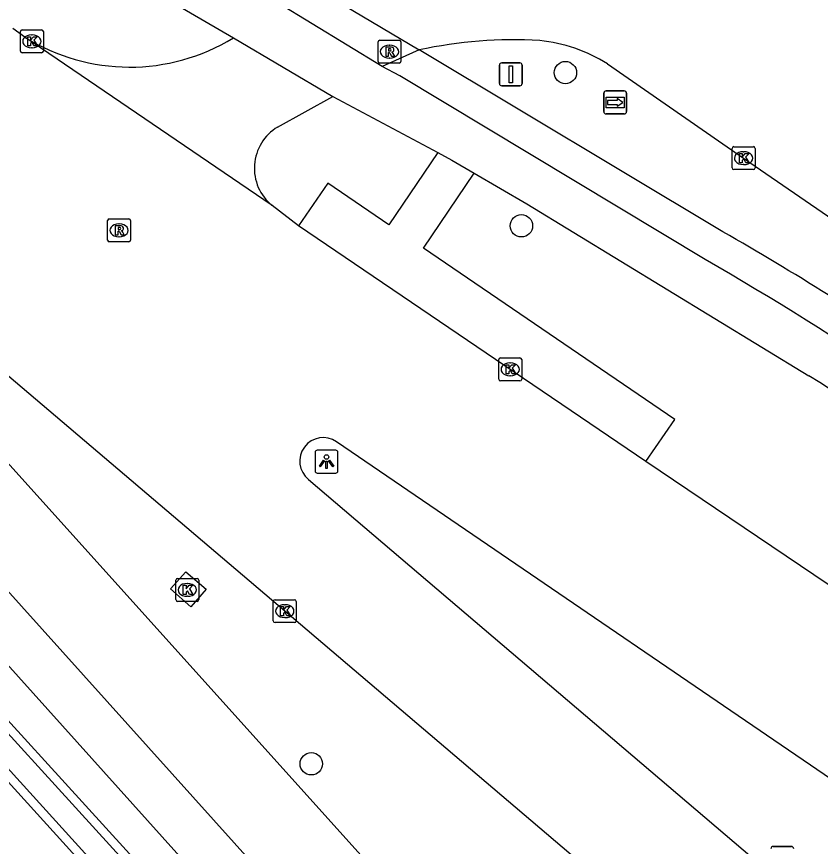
# Model space of a CAD drawing. Extents: x 157321 to 158827, y 386650 to 388532.
# Drawn here: x 158320.75 to 158355.78, y 386889.15 to 386925.35 of the extents above; entities that cross this region are included whole.
import ezdxf

# ---------------------------------------------------------------- set-up
doc = ezdxf.new("R2010")
doc.units = 0
for name, color, linetype in [('IMGEO_Berm_gesloten', 7, 'Continuous'), ('IMGEO_Boom', 7, 'Continuous'), ('IMGEO_Bouwland', 7, 'Continuous'), ('IMGEO_Fietspad_gesloten', 7, 'Continuous'), ('IMGEO_Groenvoorziening', 7, 'Continuous'), ('IMGEO_Kolk', 7, 'Continuous'), ('IMGEO_Lichtpunt', 7, 'Continuous'), ('IMGEO_Rijbaan_lokaal_gesloten', 7, 'Continuous'), ('IMGEO_Rijbaan_lokaal_open', 7, 'Continuous'), ('IMGEO_Rioolput', 7, 'Continuous'), ('IMGEO_Verkeersbordpaal', 7, 'Continuous'), ('IMGEO_Verkeersregelinstallatiepaal', 7, 'Continuous'), ('IMGEO_Voetpad_open', 7, 'Continuous'), ('IMGEO_Waterloop', 7, 'Continuous'), ('IMGEO_Wegwijzer', 7, 'Continuous')]:
    doc.layers.add(name, color=color, linetype=linetype)

msp = doc.modelspace()

# ---------------------------------------------------------------- linework, layer by layer
at = {"layer": 'IMGEO_Berm_gesloten'}
msp.add_lwpolyline([(158327.453, 386900.381), (158328.13, 386901.13), (158329.014, 386900.372), (158328.346, 386899.604), (158327.453, 386900.381)], dxfattribs=at)
at = {"layer": 'IMGEO_Boom'}
for centre in [(158344.668, 386922.903), (158342.751, 386916.225), (158333.593, 386892.757)]:
    msp.add_circle(centre, 0.489, dxfattribs=at)
at = {"layer": 'IMGEO_Bouwland'}
msp.add_lwpolyline([(158334.432, 386876.454), (158305.326, 386908.574)], dxfattribs=at)
at = {"layer": 'IMGEO_Fietspad_gesloten'}
for points in [[(158323.084, 386928.471), (158323.734, 386928.138), (158323.946, 386928.077), (158330.195, 386924.422)], [(158336.683, 386923.178), (158332.104, 386925.962)], [(158330.195, 386924.422), (158334.532, 386921.86)], [(158350.763, 386914.751), (158337.45, 386922.768), (158336.683, 386923.178)], [(158334.532, 386921.86), (158339.111, 386919.419)], [(158339.111, 386919.419), (158339.724, 386919.092), (158340.695, 386918.524)], [(158340.695, 386918.524), (158342.99, 386917.181), (158355.288, 386909.685)], [(158309.295, 386916.737), (158310.55, 386915.72), (158312.938, 386913.791), (158314.825, 386912.014), (158342.42, 386881.352), (158345.182, 386878.283)], [(158339.487, 386873.493), (158339.722, 386873.737), (158339.934, 386874.001), (158340.121, 386874.282), (158340.282, 386874.58), (158340.417, 386874.89), (158340.523, 386875.211), (158340.599, 386875.541), (158340.646, 386875.876), (158340.663, 386876.214), (158340.65, 386876.552), (158340.607, 386876.887), (158340.534, 386877.217), (158340.431, 386877.54), (158340.3, 386877.852), (158340.142, 386878.151), (158339.958, 386878.435), (158339.749, 386878.701), (158339.626, 386878.837), (158311.543, 386910.095)]]:
    msp.add_lwpolyline(points, dxfattribs=at)
for centre, radius, start, end in [((158284.171, 386798.939), 133.592, 51.30574, 60.10097), ((158293.199, 386812.534), 115.297, 48.52983, 57.41739)]:
    msp.add_arc(centre, radius, start, end, dxfattribs=at)
at = {"layer": 'IMGEO_Groenvoorziening'}
msp.add_lwpolyline([(158336.725, 386873.923), (158338.242, 386875.02), (158304.966, 386911.573), (158303.723, 386910.343)], dxfattribs=at)
at = {"layer": 'IMGEO_Kolk'}
for p, q in [((158320.986, 386924.77), (158321.838, 386924.77)), ((158320.911, 386923.844), (158320.911, 386924.696)), ((158321.399, 386924.55), (158321.424, 386924.55)), ((158321.912, 386924.696), (158321.912, 386923.844)), ((158321.422, 386923.99), (158321.397, 386923.99)), ((158321.838, 386923.77), (158320.986, 386923.77)), ((158352.01, 386919.674), (158352.862, 386919.674)), ((158351.935, 386918.748), (158351.935, 386919.6)), ((158352.423, 386919.454), (158352.448, 386919.454)), ((158352.936, 386919.6), (158352.936, 386918.748)), ((158352.862, 386918.674), (158352.01, 386918.674)), ((158352.446, 386918.894), (158352.421, 386918.894)), ((158341.763, 386909.534), (158341.763, 386910.386)), ((158341.838, 386910.46), (158342.69, 386910.46)), ((158342.251, 386910.24), (158342.276, 386910.24)), ((158342.764, 386910.386), (158342.764, 386909.534)), ((158342.274, 386909.68), (158342.249, 386909.68)), ((158342.69, 386909.46), (158341.838, 386909.46)), ((158327.763, 386900.842), (158328.615, 386900.842)), ((158327.688, 386899.916), (158327.688, 386900.768)), ((158328.176, 386900.622), (158328.201, 386900.622)), ((158328.689, 386900.768), (158328.689, 386899.916)), ((158328.615, 386899.842), (158327.763, 386899.842)), ((158328.199, 386900.062), (158328.174, 386900.062)), ((158331.936, 386898.989), (158331.936, 386899.841)), ((158332.011, 386899.915), (158332.863, 386899.915)), ((158332.937, 386899.841), (158332.937, 386898.989)), ((158332.424, 386899.695), (158332.449, 386899.695)), ((158332.447, 386899.135), (158332.422, 386899.135)), ((158332.863, 386898.915), (158332.011, 386898.915))]:
    msp.add_line(p, q, dxfattribs=at)
for points in [[(158320.986, 386924.77), (158321.838, 386924.77)], [(158320.911, 386923.844), (158320.911, 386924.696)], [(158321.232, 386924.47), (158321.355, 386924.47), (158321.355, 386924.319), (158321.485, 386924.47), (158321.649, 386924.47), (158321.503, 386924.319), (158321.656, 386924.07), (158321.504, 386924.07), (158321.419, 386924.234), (158321.355, 386924.167), (158321.355, 386924.07), (158321.232, 386924.07), (158321.232, 386924.47)], [(158321.912, 386924.696), (158321.912, 386923.844)], [(158321.838, 386923.77), (158320.986, 386923.77)], [(158352.01, 386919.674), (158352.862, 386919.674)], [(158351.935, 386918.748), (158351.935, 386919.6)], [(158352.256, 386919.374), (158352.379, 386919.374), (158352.379, 386919.223), (158352.509, 386919.374), (158352.673, 386919.374), (158352.527, 386919.223), (158352.68, 386918.974), (158352.528, 386918.974), (158352.443, 386919.138), (158352.379, 386919.071), (158352.379, 386918.974), (158352.256, 386918.974), (158352.256, 386919.374)], [(158352.936, 386919.6), (158352.936, 386918.748)], [(158352.862, 386918.674), (158352.01, 386918.674)], [(158341.763, 386909.534), (158341.763, 386910.386)], [(158341.838, 386910.46), (158342.69, 386910.46)], [(158342.764, 386910.386), (158342.764, 386909.534)], [(158342.084, 386910.16), (158342.207, 386910.16), (158342.207, 386910.009), (158342.337, 386910.16), (158342.501, 386910.16), (158342.355, 386910.009), (158342.508, 386909.76), (158342.356, 386909.76), (158342.271, 386909.924), (158342.207, 386909.857), (158342.207, 386909.76), (158342.084, 386909.76), (158342.084, 386910.16)], [(158342.69, 386909.46), (158341.838, 386909.46)], [(158327.763, 386900.842), (158328.615, 386900.842)], [(158327.688, 386899.916), (158327.688, 386900.768)], [(158328.009, 386900.542), (158328.132, 386900.542), (158328.132, 386900.391), (158328.262, 386900.542), (158328.426, 386900.542), (158328.28, 386900.391), (158328.433, 386900.142), (158328.281, 386900.142), (158328.196, 386900.306), (158328.132, 386900.239), (158328.132, 386900.142), (158328.009, 386900.142), (158328.009, 386900.542)], [(158328.689, 386900.768), (158328.689, 386899.916)], [(158328.615, 386899.842), (158327.763, 386899.842)], [(158331.936, 386898.989), (158331.936, 386899.841)], [(158332.011, 386899.915), (158332.863, 386899.915)], [(158332.937, 386899.841), (158332.937, 386898.989)], [(158332.257, 386899.615), (158332.38, 386899.615), (158332.38, 386899.464), (158332.51, 386899.615), (158332.674, 386899.615), (158332.528, 386899.464), (158332.681, 386899.215), (158332.529, 386899.215), (158332.444, 386899.379), (158332.38, 386899.312), (158332.38, 386899.215), (158332.257, 386899.215), (158332.257, 386899.615)], [(158332.863, 386898.915), (158332.011, 386898.915)]]:
    msp.add_lwpolyline(points, dxfattribs=at)
for centre, start, end in [((158320.988, 386924.694), 91.552, 178.448), ((158320.988, 386924.694), 91.552, 178.448), ((158321.836, 386924.694), 1.552, 88.448), ((158321.836, 386924.694), 1.552, 88.448), ((158320.988, 386923.846), 181.552, 268.448), ((158320.988, 386923.846), 181.552, 268.448), ((158321.836, 386923.846), 271.552, 358.448), ((158321.836, 386923.846), 271.552, 358.448), ((158352.012, 386919.598), 91.552, 178.448), ((158352.012, 386919.598), 91.552, 178.448), ((158352.86, 386919.598), 1.552, 88.448), ((158352.86, 386919.598), 1.552, 88.448), ((158352.012, 386918.75), 181.552, 268.448), ((158352.012, 386918.75), 181.552, 268.448), ((158352.86, 386918.75), 271.552, 358.448), ((158352.86, 386918.75), 271.552, 358.448), ((158341.84, 386910.384), 91.552, 178.448), ((158341.84, 386910.384), 91.552, 178.448), ((158342.688, 386910.384), 1.552, 88.448), ((158342.688, 386910.384), 1.552, 88.448), ((158341.84, 386909.536), 181.552, 268.448), ((158341.84, 386909.536), 181.552, 268.448), ((158342.688, 386909.536), 271.552, 358.448), ((158342.688, 386909.536), 271.552, 358.448), ((158327.765, 386900.766), 91.552, 178.448), ((158327.765, 386900.766), 91.552, 178.448), ((158328.613, 386900.766), 1.552, 88.448), ((158328.613, 386900.766), 1.552, 88.448), ((158327.765, 386899.918), 181.552, 268.448), ((158327.765, 386899.918), 181.552, 268.448), ((158328.613, 386899.918), 271.552, 358.448), ((158328.613, 386899.918), 271.552, 358.448), ((158332.013, 386899.839), 91.552, 178.448), ((158332.013, 386899.839), 91.552, 178.448), ((158332.861, 386899.839), 1.552, 88.448), ((158332.861, 386899.839), 1.552, 88.448), ((158332.013, 386898.991), 181.552, 268.448), ((158332.013, 386898.991), 181.552, 268.448), ((158332.861, 386898.991), 271.552, 358.448), ((158332.861, 386898.991), 271.552, 358.448)]:
    msp.add_arc(centre, 0.0765, start, end, dxfattribs=at)
for centre, major_axis, ratio, start_param, end_param in [((158321.398, 386924.27), (-0.387, 0.002), 0.722429, 4.712389, 7.853982), ((158321.423, 386924.27), (-0.39, 0.002), 0.717154, 1.570796, 4.712389), ((158352.422, 386919.174), (-0.387, 0.002), 0.722429, 4.712389, 7.853982), ((158352.447, 386919.174), (-0.39, 0.002), 0.717154, 1.570796, 4.712389), ((158342.25, 386909.96), (-0.387, 0.002), 0.722429, 4.712389, 7.853982), ((158342.275, 386909.96), (-0.39, 0.002), 0.717154, 1.570796, 4.712389), ((158328.175, 386900.342), (-0.387, 0.002), 0.722429, 4.712389, 7.853982), ((158328.2, 386900.342), (-0.39, 0.002), 0.717154, 1.570796, 4.712389), ((158332.423, 386899.415), (-0.387, 0.002), 0.722429, 4.712389, 7.853982), ((158332.448, 386899.415), (-0.39, 0.002), 0.717154, 1.570796, 4.712389)]:
    msp.add_ellipse(centre, major_axis=major_axis, ratio=ratio, start_param=start_param, end_param=end_param, dxfattribs=at)
at = {"layer": 'IMGEO_Lichtpunt'}
for p, q in [((158333.757, 386906.341), (158333.757, 386905.534)), ((158333.757, 386906.341), (158333.757, 386905.534)), ((158334.659, 386906.436), (158333.851, 386906.436)), ((158334.659, 386906.436), (158333.851, 386906.436)), ((158334.753, 386905.534), (158334.753, 386906.341)), ((158334.753, 386905.534), (158334.753, 386906.341)), ((158333.851, 386905.44), (158334.659, 386905.44)), ((158333.851, 386905.44), (158334.659, 386905.44))]:
    msp.add_line(p, q, dxfattribs=at)
for points in [[(158334.131, 386906.005), (158334.17, 386905.977), (158333.982, 386905.715), (158333.944, 386905.742), (158334.131, 386906.005)], [(158334.233, 386905.957), (158334.28, 386905.957), (158334.28, 386905.635), (158334.233, 386905.635), (158334.233, 386905.957)], [(158334.343, 386905.977), (158334.381, 386906.004), (158334.568, 386905.742), (158334.529, 386905.714), (158334.343, 386905.977)]]:
    msp.add_lwpolyline(points, dxfattribs=at)
msp.add_circle((158334.256, 386906.139), 0.0994, dxfattribs=at)
for centre, start, end in [((158333.851, 386906.341), 90, 180), ((158333.851, 386906.341), 90, 180), ((158334.659, 386906.341), 0, 90), ((158334.659, 386906.341), 0, 90), ((158333.851, 386905.534), 180, 270), ((158333.851, 386905.534), 180, 270), ((158334.659, 386905.534), 270, 0), ((158334.659, 386905.534), 270, 360)]:
    msp.add_arc(centre, 0.0946, start, end, dxfattribs=at)
at = {"layer": 'IMGEO_Rijbaan_lokaal_gesloten'}
for points in [[(158321.103, 386924.454), (158320.581, 386924.826)], [(158331.88, 386917.106), (158321.103, 386924.454)], [(158348.232, 386885.963), (158332.438, 386899.417), (158311.264, 386917.412), (158310.489, 386918.059)], [(158333.04, 386916.228), (158331.88, 386917.106)], [(158348.175, 386905.944), (158333.04, 386916.228)], [(158360.34, 386889.298), (158334.696, 386906.801)], [(158359.788, 386898.106), (158348.175, 386905.944)], [(158333.477, 386905.159), (158356.83, 386885.245)]]:
    msp.add_lwpolyline(points, dxfattribs=at)
msp.add_arc((158334.111, 386905.962), 1.023, 55.1221, 231.6984, dxfattribs=at)
at = {"layer": 'IMGEO_Rijbaan_lokaal_open'}
for points in [[(158332.978, 386927.065), (158338.295, 386923.893)], [(158346.498, 386923.287), (158352.437, 386919.176), (158360.269, 386913.788)]]:
    msp.add_lwpolyline(points, dxfattribs=at)
for centre, radius, start, end in [((158342.382, 386905.164), 19.17, 86.5056, 102.3085), ((158342.893, 386917.579), 6.751, 57.7248, 84.4169)]:
    msp.add_arc(centre, radius, start, end, dxfattribs=at)
at = {"layer": 'IMGEO_Rioolput'}
for p, q in [((158336.501, 386923.392), (158336.501, 386924.244)), ((158336.576, 386924.318), (158337.428, 386924.318)), ((158336.989, 386924.098), (158337.014, 386924.098)), ((158337.502, 386924.244), (158337.502, 386923.392)), ((158337.428, 386923.318), (158336.576, 386923.318)), ((158337.012, 386923.538), (158336.987, 386923.538)), ((158324.711, 386915.598), (158324.711, 386916.45)), ((158324.786, 386916.524), (158325.638, 386916.524)), ((158325.712, 386916.45), (158325.712, 386915.598)), ((158325.199, 386916.304), (158325.224, 386916.304)), ((158325.222, 386915.744), (158325.197, 386915.744)), ((158325.638, 386915.524), (158324.786, 386915.524))]:
    msp.add_line(p, q, dxfattribs=at)
for points in [[(158336.501, 386923.392), (158336.501, 386924.244)], [(158336.576, 386924.318), (158337.428, 386924.318)], [(158337.09, 386924.016), (158336.838, 386924.018), (158336.838, 386923.618)], [(158337.502, 386924.244), (158337.502, 386923.392)], [(158336.838, 386923.618), (158336.962, 386923.618), (158336.962, 386923.78), (158336.973, 386923.78)], [(158337.016, 386923.937), (158336.962, 386923.937), (158336.962, 386923.856)], [(158336.962, 386923.856), (158337.014, 386923.856)], [(158337.02, 386923.751), (158337.091, 386923.618), (158337.231, 386923.618), (158337.166, 386923.744)], [(158337.428, 386923.318), (158336.576, 386923.318)], [(158324.711, 386915.598), (158324.711, 386916.45)], [(158324.786, 386916.524), (158325.638, 386916.524)], [(158325.712, 386916.45), (158325.712, 386915.598)], [(158325.3, 386916.222), (158325.048, 386916.224), (158325.048, 386915.824)], [(158325.226, 386916.143), (158325.172, 386916.143), (158325.172, 386916.062)], [(158325.172, 386916.062), (158325.224, 386916.062)], [(158325.048, 386915.824), (158325.172, 386915.824), (158325.172, 386915.986), (158325.183, 386915.986)], [(158325.23, 386915.957), (158325.301, 386915.824), (158325.441, 386915.824), (158325.376, 386915.95)], [(158325.638, 386915.524), (158324.786, 386915.524)]]:
    msp.add_lwpolyline(points, dxfattribs=at)
for centre, radius, start, end in [((158336.578, 386924.242), 0.0765, 91.552, 178.448), ((158336.578, 386924.242), 0.0765, 91.552, 178.448), ((158337.089, 386923.906), 0.109, 350.3612, 89.416), ((158337.426, 386924.242), 0.0765, 1.552, 88.448), ((158337.426, 386924.242), 0.0765, 1.552, 88.448), ((158336.972, 386923.727), 0.0533, 26.0293, 88.6989), ((158336.998, 386924.045), 0.19, 274.7715, 282.9687), ((158337.022, 386923.841), 0.0964, 77.0061, 93.1865), ((158337.036, 386923.898), 0.0378, 276.6634, 79.6772), ((158337.087, 386923.906), 0.112, 277.5842, 350.9817), ((158337.071, 386923.691), 0.108, 29.5134, 73.7905), ((158336.578, 386923.394), 0.0765, 181.552, 268.448), ((158336.578, 386923.394), 0.0765, 181.552, 268.448), ((158337.426, 386923.394), 0.0765, 271.552, 358.448), ((158337.426, 386923.394), 0.0765, 271.552, 358.448), ((158324.788, 386916.448), 0.0765, 91.552, 178.448), ((158324.788, 386916.448), 0.0765, 91.552, 178.448), ((158325.636, 386916.448), 0.0765, 1.552, 88.448), ((158325.636, 386916.448), 0.0765, 1.552, 88.448), ((158325.208, 386916.251), 0.19, 274.7715, 282.9687), ((158325.232, 386916.047), 0.0964, 77.0061, 93.1865), ((158325.246, 386916.104), 0.0378, 276.6634, 79.6772), ((158325.299, 386916.112), 0.109, 350.3612, 89.416), ((158325.297, 386916.112), 0.112, 277.5842, 350.9817), ((158325.182, 386915.933), 0.0533, 26.0293, 88.6989), ((158325.281, 386915.897), 0.108, 29.5134, 73.7905), ((158324.788, 386915.6), 0.0765, 181.552, 268.448), ((158324.788, 386915.6), 0.0765, 181.552, 268.448), ((158325.636, 386915.6), 0.0765, 271.552, 358.448), ((158325.636, 386915.6), 0.0765, 271.552, 358.448)]:
    msp.add_arc(centre, radius, start, end, dxfattribs=at)
for centre, major_axis, ratio, start_param, end_param in [((158336.988, 386923.818), (-0.387, 0.002), 0.722429, 4.712389, 7.853982), ((158337.013, 386923.818), (-0.39, 0.002), 0.717154, 1.570796, 4.712389), ((158325.198, 386916.024), (-0.387, 0.002), 0.722429, 4.712389, 7.853982), ((158325.223, 386916.024), (-0.39, 0.002), 0.717154, 1.570796, 4.712389)]:
    msp.add_ellipse(centre, major_axis=major_axis, ratio=ratio, start_param=start_param, end_param=end_param, dxfattribs=at)
at = {"layer": 'IMGEO_Verkeersbordpaal'}
for p, q in [((158341.895, 386923.328), (158342.685, 386923.328)), ((158342.685, 386923.328), (158341.895, 386923.328)), ((158341.795, 386922.428), (158341.795, 386923.228)), ((158341.795, 386923.228), (158341.795, 386922.428)), ((158342.785, 386923.228), (158342.785, 386922.428)), ((158342.785, 386922.428), (158342.785, 386923.228)), ((158342.685, 386922.328), (158341.895, 386922.328)), ((158341.895, 386922.328), (158342.685, 386922.328))]:
    msp.add_line(p, q, dxfattribs=at)
msp.add_lwpolyline([(158342.215, 386923.203), (158342.365, 386923.203), (158342.365, 386922.453), (158342.215, 386922.453), (158342.215, 386923.203)], dxfattribs=at)
for centre, start, end in [((158341.895, 386923.228), 90, 180), ((158341.895, 386923.228), 90, 180), ((158342.685, 386923.228), 0, 90), ((158342.685, 386923.228), 360, 90), ((158341.895, 386922.428), 180, 270), ((158341.895, 386922.428), 180, 270), ((158342.685, 386922.428), 270, 0), ((158342.685, 386922.428), 270, 0)]:
    msp.add_arc(centre, 0.1, start, end, dxfattribs=at)
at = {"layer": 'IMGEO_Verkeersregelinstallatiepaal'}
for p, q in [((158353.73, 386889.154), (158354.52, 386889.154)), ((158354.52, 386889.154), (158353.73, 386889.154))]:
    msp.add_line(p, q, dxfattribs=at)
for centre, start, end in [((158353.73, 386889.054), 90, 180), ((158353.73, 386889.054), 90, 180), ((158354.52, 386889.054), 0, 90), ((158354.52, 386889.054), 360, 90)]:
    msp.add_arc(centre, 0.1, start, end, dxfattribs=at)
at = {"layer": 'IMGEO_Voetpad_open'}
for points in [[(158338.295, 386923.893), (158336.683, 386923.178)], [(158351.531, 386915.959), (158338.295, 386923.893)], [(158332.121, 386920.53), (158334.532, 386921.86)], [(158339.111, 386919.419), (158336.978, 386916.27), (158334.314, 386918.088), (158333.04, 386916.228)], [(158348.175, 386905.944), (158349.435, 386907.77), (158338.487, 386915.241), (158340.695, 386918.524)], [(158309.94, 386908.663), (158338.595, 386876.75)]]:
    msp.add_lwpolyline(points, dxfattribs=at)
for centre, radius, start, end in [((158325.675, 386931.783), 8.638, 238.0441, 301.5526), ((158333.217, 386918.732), 2.106, 121.3814, 230.5663), ((158293.597, 386813.986), 117.281, 55.17044, 60.39746)]:
    msp.add_arc(centre, radius, start, end, dxfattribs=at)
at = {"layer": 'IMGEO_Waterloop'}
msp.add_lwpolyline([(158304.952, 386911.018), (158337.668, 386875.079), (158336.779, 386874.436), (158334.717, 386876.712), (158304.255, 386910.329), (158304.952, 386911.018)], dxfattribs=at)
at = {"layer": 'IMGEO_Wegwijzer'}
for p, q in [((158346.344, 386921.203), (158346.344, 386922.003)), ((158346.344, 386922.003), (158346.344, 386921.203)), ((158346.444, 386922.103), (158347.234, 386922.103)), ((158347.234, 386922.103), (158346.444, 386922.103)), ((158347.334, 386922.003), (158347.334, 386921.203)), ((158347.334, 386921.203), (158347.334, 386922.003)), ((158347.234, 386921.103), (158346.444, 386921.103)), ((158346.444, 386921.103), (158347.234, 386921.103))]:
    msp.add_line(p, q, dxfattribs=at)
for points in [[(158346.445, 386921.835), (158347.233, 386921.835), (158347.233, 386921.371), (158346.445, 386921.371), (158346.445, 386921.835)], [(158346.51, 386921.687), (158346.51, 386921.603), (158346.51, 386921.519), (158346.921, 386921.519), (158346.921, 386921.436), (158347.168, 386921.603), (158346.921, 386921.77), (158346.921, 386921.687), (158346.51, 386921.687)]]:
    msp.add_lwpolyline(points, dxfattribs=at)
for centre, start, end in [((158346.444, 386922.003), 90, 180), ((158346.444, 386922.003), 90, 180), ((158347.234, 386922.003), 0, 90), ((158347.234, 386922.003), 360, 90), ((158346.444, 386921.203), 180, 270), ((158346.444, 386921.203), 180, 270), ((158347.234, 386921.203), 270, 0), ((158347.234, 386921.203), 270, 0)]:
    msp.add_arc(centre, 0.1, start, end, dxfattribs=at)

doc.saveas('drawing.dxf')
